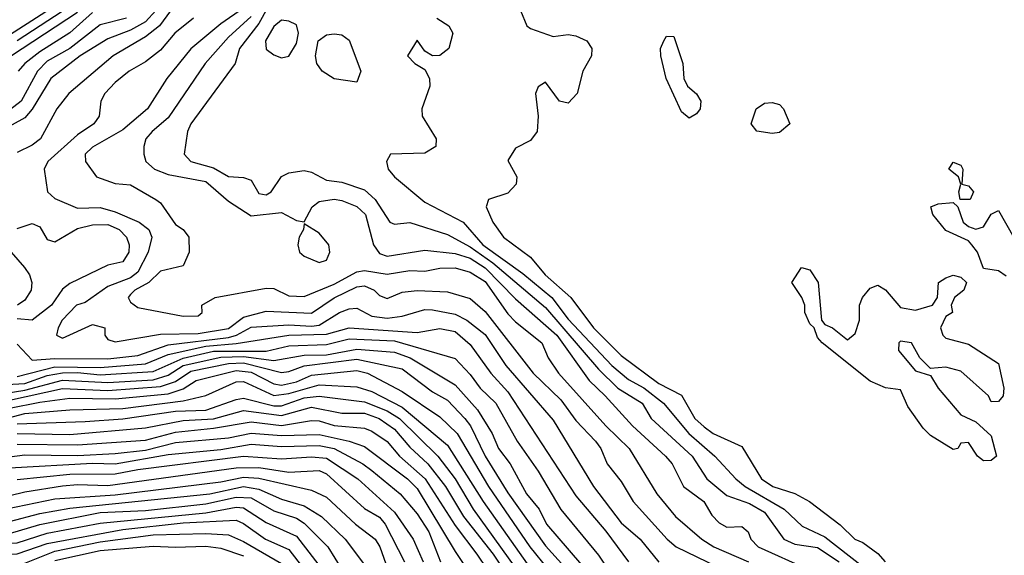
# Model space of a CAD drawing. Header units: metres. Extents: x -51132 to -49532, y -231222 to -229437.
# Tile 315 of 656: x -51004 to -50939, y -229965 to -229929. Entities that reach past the tile are written whole.
import ezdxf

# ---------------------------------------------------------------- set-up
doc = ezdxf.new("R2010")
doc.units = ezdxf.units.M
for name, color, linetype in [('CONTOUR_HALF', 8, 'Continuous'), ('CONTOUR_INDEX', 1, 'Continuous'), ('CONTOUR_INTER', 3, 'Continuous')]:
    doc.layers.add(name, color=color, linetype=linetype)

msp = doc.modelspace()

# ---------------------------------------------------------------- linework, layer by layer
at = {"layer": 'CONTOUR_HALF'}
for points, elevation in [([(-50999.58, -229927.801), (-51004.08, -229930.766)], 15.5), ([(-50994.898, -229928.759), (-50995.58, -229929.506), (-50996.58, -229930.06), (-50998.08, -229930.634), (-50999.901, -229931.759), (-51001.844, -229933.259), (-51003.08, -229935.282), (-51003.58, -229935.853), (-51007.58, -229938.056)], 13.5), ([(-50999.08, -229928.889), (-51000.58, -229930.242), (-51002.58, -229931.479), (-51003.567, -229932.259), (-51004.013, -229932.759)], 14.5), ([(-50992.397, -229929.259), (-50993.624, -229930.259), (-50994.58, -229931.383), (-50995.58, -229932.141), (-50996.662, -229932.759), (-50997.58, -229933.511), (-50998.269, -229934.259), (-50998.539, -229934.759), (-50998.644, -229935.759), (-50999.009, -229936.259), (-51000.08, -229936.996), (-51002.05, -229938.759), (-51002.281, -229939.259), (-51002.064, -229940.759), (-51001.58, -229941.199), (-51000.08, -229941.835), (-50998.58, -229941.805), (-50997.58, -229942.076), (-50995.998, -229942.759), (-50995.364, -229943.259), (-50995.167, -229943.759), (-50995.396, -229944.759), (-50996.08, -229946.088), (-50996.58, -229946.449), (-50998.08, -229947.021), (-50999.58, -229948.089), (-51000.146, -229948.259), (-51001.092, -229949.259), (-51001.367, -229949.759), (-51001.465, -229950.259), (-51001.08, -229950.443), (-50999.08, -229949.546), (-50998.28, -229949.759), (-50998.273, -229950.259), (-50998.08, -229950.526), (-50997.58, -229950.696), (-50994.58, -229950.182), (-50992.08, -229950.131), (-50990.08, -229949.797), (-50989.08, -229949.067), (-50987.58, -229948.658), (-50984.58, -229948.803), (-50983.08, -229947.769), (-50981.58, -229947.046), (-50981.08, -229946.972), (-50980.43, -229947.259), (-50980.08, -229947.63), (-50979.58, -229947.814), (-50978.58, -229947.401), (-50977.58, -229947.281), (-50975.58, -229947.388), (-50974.08, -229947.811), (-50973.08, -229948.674), (-50969.908, -229952.759), (-50968.08, -229954.531), (-50967.08, -229955.907), (-50965.766, -229957.259), (-50965.423, -229957.759), (-50965.008, -229958.759), (-50964.08, -229959.929), (-50963.281, -229961.259), (-50961.033, -229963.759), (-50960.43, -229964.259), (-50956.32, -229966.259)], 12.5), ([(-50988.58, -229929.148), (-50990.08, -229930.508), (-50991.637, -229932.259), (-50994.08, -229935.864), (-50995.141, -229936.759), (-50995.548, -229937.259), (-50995.695, -229937.759), (-50995.68, -229938.259), (-50995.563, -229938.759), (-50994.973, -229939.259), (-50994.08, -229939.606), (-50991.58, -229940.085), (-50990.08, -229941.373), (-50988.58, -229942.34), (-50986.58, -229942.135), (-50985.58, -229942.667), (-50985.08, -229942.75), (-50984.535, -229941.759), (-50984.08, -229941.407), (-50983.08, -229941.24), (-50982.58, -229941.333), (-50981.58, -229941.736), (-50981.016, -229942.259), (-50980.469, -229944.259), (-50980.08, -229944.831), (-50979.58, -229945.023), (-50977.08, -229944.632), (-50975.08, -229944.846), (-50974.08, -229945.151), (-50973.08, -229945.797), (-50971.08, -229947.854), (-50968.345, -229950.259), (-50966.187, -229953.259), (-50965.125, -229954.259), (-50963.336, -229956.259), (-50961.136, -229958.259), (-50960.687, -229958.759), (-50959.946, -229960.259), (-50958.595, -229961.259), (-50958.08, -229962.166), (-50957.58, -229962.667), (-50957.08, -229962.956), (-50956.08, -229962.906), (-50955.666, -229963.259), (-50955.484, -229963.759), (-50954.997, -229964.259), (-50951.668, -229965.759)], 11.5), ([(-50976.279, -229929.259), (-50975.498, -229929.759), (-50975.231, -229930.259), (-50975.482, -229931.259), (-50976.08, -229931.738), (-50976.58, -229931.76), (-50977.08, -229931.452), (-50977.58, -229930.723), (-50978.223, -229931.759), (-50977.744, -229932.259), (-50977.08, -229932.651), (-50976.773, -229933.259), (-50976.75, -229933.759), (-50977.269, -229935.259), (-50977.253, -229935.759), (-50976.338, -229937.259), (-50976.36, -229937.759), (-50977.08, -229938.208), (-50979.363, -229938.259), (-50979.606, -229938.759), (-50979.497, -229939.259), (-50979.092, -229939.759), (-50977.08, -229941.434), (-50974.547, -229942.759), (-50973.247, -229944.259), (-50970.58, -229946.162), (-50968.666, -229947.759), (-50967.58, -229949.194), (-50964.694, -229952.259), (-50963.58, -229953.191), (-50962.58, -229953.737), (-50961.273, -229954.759), (-50959.605, -229956.759), (-50957.872, -229958.259), (-50956.471, -229959.759), (-50955.86, -229960.259), (-50953.289, -229961.759), (-50952.08, -229962.89), (-50950.58, -229963.607), (-50948.08, -229965.566)], 10.5), ([(-50986.58, -229929.391), (-50987.08, -229929.802), (-50987.639, -229930.759), (-50987.58, -229931.311), (-50987.08, -229931.699), (-50986.58, -229931.896), (-50986.08, -229931.77), (-50985.58, -229930.934), (-50985.446, -229930.259), (-50985.58, -229929.704), (-50986.08, -229929.459), (-50986.58, -229929.391)], 10.5), ([(-50985.08, -229942.878), (-50985.108, -229943.259), (-50985.406, -229943.759), (-50985.5, -229944.259), (-50985.374, -229944.759), (-50985.08, -229945.011), (-50984.08, -229945.431), (-50983.58, -229945.274), (-50983.371, -229944.759), (-50983.434, -229944.259), (-50984.08, -229943.495), (-50985.08, -229942.878)], 11.5), ([(-51004.477, -229944.759), (-51003.6, -229945.759), (-51003.263, -229946.259), (-51003.107, -229946.759), (-51003.152, -229947.259), (-51003.58, -229947.941), (-51004.063, -229948.259)], 13.5), ([(-51004.08, -229952.991), (-51001.58, -229952.346), (-50998.58, -229952.391), (-50995.58, -229952.153), (-50994.08, -229951.534), (-50991.58, -229950.986), (-50989.58, -229950.811), (-50986.08, -229950.255), (-50983.58, -229950.177), (-50982.08, -229949.761), (-50977.58, -229950.064), (-50976.08, -229949.813), (-50975.08, -229950.016), (-50974.08, -229950.867), (-50972.699, -229952.759), (-50971.58, -229954.009), (-50967.08, -229960.897), (-50965.08, -229963.219), (-50963.58, -229965.248)], 13.5), ([(-51005.08, -229954.135), (-51003.58, -229953.888), (-51001.08, -229953.22), (-50998.08, -229953.384), (-50995.08, -229953.199), (-50994.08, -229952.903), (-50993.08, -229952.253), (-50990.58, -229951.698), (-50989.08, -229951.657), (-50987.08, -229951.922), (-50985.08, -229951.577), (-50983.58, -229951.544), (-50981.58, -229951.177), (-50979.08, -229951.371), (-50978.051, -229951.759), (-50975.08, -229953.532), (-50973.58, -229955.182), (-50972.612, -229956.759), (-50972.207, -229957.759), (-50971.425, -229958.759), (-50970.345, -229960.759), (-50969.511, -229961.759), (-50969.019, -229962.759), (-50966.018, -229966.259)], 14.5), ([(-51004.58, -229955.087), (-51002.58, -229954.684), (-51000.58, -229954.424), (-50997.58, -229954.47), (-50994.08, -229954.135), (-50993.08, -229953.808), (-50992.219, -229953.259), (-50989.58, -229952.583), (-50988.58, -229952.699), (-50987.08, -229953.477), (-50986.58, -229953.55), (-50985.58, -229953.335), (-50984.58, -229952.894), (-50981.58, -229952.58), (-50980.867, -229952.759), (-50978.58, -229953.985), (-50976.08, -229955.653), (-50974.94, -229956.759), (-50972.871, -229960.259), (-50970.117, -229964.259), (-50968.918, -229965.759)], 15.5), ([(-51004.08, -229956.122), (-50999.58, -229955.966), (-50997.08, -229955.779), (-50993.58, -229955.29), (-50991.58, -229955.212), (-50989.58, -229954.498), (-50989.08, -229954.431), (-50987.08, -229954.937), (-50986.58, -229954.921), (-50985.08, -229954.395), (-50984.08, -229954.295), (-50981.08, -229954.652), (-50979.58, -229955.269), (-50978.758, -229955.759), (-50976.21, -229958.259), (-50975.067, -229959.759), (-50973.871, -229961.759), (-50970.662, -229966.259)], 16.5), ([(-51004.08, -229957.457), (-51000.08, -229957.514), (-50995.58, -229957.195), (-50993.58, -229956.676), (-50991.08, -229956.417), (-50988.58, -229955.992), (-50986.58, -229956.225), (-50984.58, -229955.897), (-50984.08, -229955.926), (-50983.08, -229956.22), (-50981.08, -229956.407), (-50980.58, -229956.602), (-50979.58, -229957.3), (-50978.746, -229958.259), (-50977.053, -229959.759), (-50975.08, -229962.853), (-50973.632, -229964.759), (-50971.58, -229967.798)], 17.5), ([(-51004.58, -229959.023), (-50999.08, -229958.729), (-50997.58, -229958.758), (-50994.08, -229958.157), (-50990.58, -229957.814), (-50988.58, -229957.47), (-50986.58, -229957.623), (-50984.08, -229957.56), (-50983.08, -229957.762), (-50981.184, -229958.759), (-50980.58, -229959.209), (-50978.709, -229960.759), (-50977.58, -229962.077), (-50976.823, -229963.259), (-50976.044, -229965.259)], 18.5), ([(-51006.58, -229961.344), (-51003.58, -229960.621), (-51001.08, -229960.228), (-51000.08, -229960.138), (-50998.08, -229960.198), (-50989.58, -229959.029), (-50988.08, -229959.01), (-50986.08, -229959.322), (-50984.08, -229959.205), (-50983.58, -229959.427), (-50981.08, -229961.715), (-50980.08, -229962.3), (-50979.698, -229962.759), (-50978.424, -229965.259)], 19.5), ([(-51023.58, -229964.913), (-51022.08, -229964.218), (-51021.58, -229964.179), (-51019.08, -229964.467), (-51017.58, -229964.401), (-51007.58, -229962.831), (-51004.58, -229962.591), (-51002.58, -229962.05), (-51000.58, -229961.694), (-50991.321, -229960.759), (-50989.08, -229960.27), (-50988.08, -229960.444), (-50986.58, -229961.116), (-50985.08, -229961.556), (-50983.923, -229962.259), (-50982.357, -229963.759), (-50980.484, -229966.259)], 20.5), ([(-51015.08, -229965.743), (-51010.08, -229964.618), (-51007.08, -229964.181), (-51004.08, -229963.988), (-51002.08, -229963.357), (-50998.58, -229962.697), (-50991.58, -229962.002), (-50989.58, -229961.644), (-50989.08, -229961.687), (-50987.58, -229962.659), (-50985.58, -229963.565), (-50983.509, -229966.259)], 21.5), ([(-51003.58, -229965.34), (-51001.58, -229964.556), (-50998.58, -229963.938), (-50995.08, -229963.472), (-50991.58, -229963.384), (-50990.08, -229963.472), (-50989.08, -229963.903), (-50986.58, -229965.361)], 22.5)]:
    msp.add_lwpolyline(points, dxfattribs=dict(at, elevation=elevation))
at = {"layer": 'CONTOUR_INDEX'}
for points, elevation in [([(-51000.08, -229928.889), (-51005.24, -229932.259)], 15), ([(-50970.751, -229928.759), (-50970.326, -229929.759), (-50970.08, -229929.94), (-50968.58, -229930.471), (-50967.58, -229930.35), (-50967.08, -229930.426), (-50966.358, -229930.759), (-50966.025, -229931.259), (-50966.036, -229931.759), (-50966.611, -229932.759), (-50966.995, -229934.259), (-50967.58, -229934.884), (-50968.16, -229934.759), (-50969.08, -229933.499), (-50969.58, -229933.798), (-50969.757, -229934.259), (-50969.578, -229935.759), (-50969.637, -229936.759), (-50970.08, -229937.36), (-50971.08, -229937.877), (-50971.58, -229938.675), (-50970.981, -229939.759), (-50971.033, -229940.259), (-50971.58, -229940.839), (-50972.858, -229941.259), (-50973.027, -229941.759), (-50972.58, -229942.772), (-50971.861, -229943.759), (-50970.08, -229945.086), (-50969.111, -229946.259), (-50967.403, -229947.759), (-50965.9, -229949.759), (-50964.08, -229951.6), (-50961.58, -229953.446), (-50960.08, -229954.229), (-50959.198, -229955.759), (-50958.58, -229956.31), (-50957.972, -229956.759), (-50956.08, -229957.625), (-50954.778, -229959.759), (-50954.037, -229960.259), (-50952.58, -229960.735), (-50951.61, -229961.259), (-50949.58, -229962.816), (-50948.598, -229963.759), (-50948.08, -229963.968), (-50947.08, -229964.701), (-50946.596, -229965.259)], 10), ([(-50961.25, -229930.759), (-50961.08, -229930.45), (-50960.58, -229930.482), (-50959.998, -229932.259), (-50959.935, -229933.259), (-50959.692, -229933.759), (-50959.08, -229934.272), (-50958.79, -229934.759), (-50958.847, -229935.259), (-50959.08, -229935.597), (-50959.58, -229935.888), (-50960.08, -229935.471), (-50961.098, -229933.259), (-50961.448, -229931.759), (-50961.464, -229931.259), (-50961.25, -229930.759)], 10), ([(-50955.126, -229935.259), (-50954.58, -229934.88), (-50954.08, -229934.845), (-50953.58, -229934.979), (-50953.334, -229935.259), (-50952.896, -229936.259), (-50953.58, -229936.834), (-50954.08, -229936.898), (-50955.08, -229936.748), (-50955.466, -229936.259), (-50955.126, -229935.259)], 10), ([(-50942.365, -229939.259), (-50942.08, -229938.796), (-50941.58, -229938.989), (-50941.458, -229939.259), (-50941.518, -229940.259), (-50941.08, -229940.355), (-50940.744, -229940.759), (-50940.956, -229941.259), (-50941.619, -229941.259), (-50941.704, -229940.759), (-50941.59, -229940.259), (-50941.736, -229939.759), (-50942.365, -229939.259)], 10), ([(-50943.571, -229941.759), (-50943.08, -229941.559), (-50942.08, -229941.476), (-50941.78, -229941.759), (-50941.427, -229942.759), (-50941.08, -229943.048), (-50940.58, -229943.22), (-50940.08, -229943.083), (-50939.58, -229942.227), (-50939.08, -229941.987), (-50938.08, -229943.788)], 10), ([(-50938.58, -229946.334), (-50939.08, -229945.979), (-50940.08, -229945.832), (-50940.472, -229944.759), (-50940.86, -229944.259), (-50941.08, -229944.013), (-50942.58, -229943.32), (-50943.428, -229942.259), (-50943.571, -229941.759)], 10), ([(-50952.141, -229945.759), (-50951.58, -229945.917), (-50951.018, -229946.759), (-50950.802, -229949.259), (-50950.58, -229949.542), (-50950.073, -229949.759), (-50949.08, -229950.548), (-50948.58, -229950.128), (-50948.294, -229949.259), (-50948.287, -229948.259), (-50948.087, -229947.759), (-50947.58, -229947.134), (-50947.08, -229946.928), (-50946.58, -229947.256), (-50945.58, -229948.411), (-50944.58, -229948.593), (-50943.461, -229948.259), (-50943.131, -229947.759), (-50943.049, -229946.759), (-50942.58, -229946.446), (-50942.08, -229946.286), (-50941.58, -229946.4), (-50941.204, -229946.759), (-50941.374, -229947.259), (-50941.999, -229947.759), (-50942.221, -229948.259), (-50942.125, -229948.759), (-50942.58, -229949.012), (-50942.936, -229949.759), (-50942.772, -229950.259), (-50942.58, -229950.443), (-50941.08, -229950.834), (-50939.08, -229952.133), (-50938.731, -229953.759), (-50938.787, -229954.259), (-50939.08, -229954.637), (-50939.58, -229954.653), (-50939.74, -229954.259), (-50941.58, -229952.624), (-50942.58, -229952.371), (-50943.58, -229952.455), (-50944.293, -229951.759), (-50944.837, -229950.759), (-50945.58, -229950.643), (-50945.694, -229950.759), (-50945.702, -229951.259), (-50944.58, -229952.608), (-50943.58, -229952.91), (-50943.071, -229953.759), (-50941.58, -229955.521), (-50940.58, -229955.989), (-50939.58, -229956.916), (-50939.228, -229958.259), (-50939.58, -229958.546), (-50940.08, -229958.559), (-50940.486, -229958.259), (-50941.08, -229957.355), (-50941.58, -229957.399), (-50941.787, -229957.759), (-50942.08, -229957.826), (-50943.58, -229956.888), (-50944.08, -229956.405), (-50945.08, -229954.967), (-50945.58, -229953.859), (-50946.58, -229953.742), (-50947.58, -229953.301), (-50950.754, -229950.759), (-50951.08, -229950.4), (-50951.294, -229949.759), (-50951.58, -229949.509), (-50951.904, -229948.759), (-50951.915, -229948.259), (-50952.119, -229947.759), (-50952.775, -229946.759), (-50952.141, -229945.759)], 10), ([(-51004.58, -229954.55), (-51001.08, -229953.785), (-50998.08, -229953.911), (-50994.58, -229953.655), (-50993.58, -229953.316), (-50992.58, -229952.63), (-50990.08, -229952.123), (-50989.08, -229952.083), (-50986.58, -229952.719), (-50986.08, -229952.658), (-50985.08, -229952.274), (-50981.58, -229951.836), (-50978.58, -229952.482), (-50976.58, -229953.993), (-50975.58, -229954.558), (-50974.427, -229955.759), (-50974.059, -229956.259), (-50973.08, -229958.258), (-50971.58, -229960.679), (-50969.08, -229964.196), (-50966.773, -229966.759)], 15), ([(-51006.08, -229962.003), (-51001.58, -229961.092), (-50997.58, -229960.823), (-50990.58, -229959.954), (-50989.08, -229959.643), (-50988.08, -229959.713), (-50984.58, -229960.512), (-50983.58, -229960.971), (-50981.675, -229962.759), (-50980.369, -229963.759), (-50980.056, -229964.259), (-50979.52, -229965.759)], 20)]:
    msp.add_lwpolyline(points, dxfattribs=dict(at, elevation=elevation))
at = {"layer": 'CONTOUR_INTER'}
for points, elevation in [([(-50992.08, -229926.249), (-50994.654, -229929.759), (-50995.58, -229930.506), (-50997.716, -229931.759), (-51000.655, -229934.259), (-51001.452, -229935.259), (-51002.538, -229937.259), (-51003.08, -229937.679), (-51004.08, -229938.164)], 13), ([(-50986.58, -229926.871), (-50988.08, -229929.624), (-50989.352, -229931.259), (-50989.643, -229932.259), (-50992.584, -229936.259), (-50992.787, -229936.759), (-50993.016, -229938.259), (-50992.569, -229938.759), (-50991.08, -229939.167), (-50990.08, -229939.753), (-50989.08, -229939.811), (-50988.58, -229939.984), (-50988.08, -229940.864), (-50987.58, -229940.95), (-50987.255, -229940.759), (-50986.58, -229939.736), (-50986.08, -229939.512), (-50985.08, -229939.341), (-50984.58, -229939.448), (-50983.58, -229939.991), (-50982.58, -229940.128), (-50981.08, -229940.634), (-50980.366, -229941.259), (-50979.4, -229942.759), (-50979.08, -229942.905), (-50978.08, -229942.78), (-50975.58, -229943.591), (-50974.08, -229944.405), (-50972.58, -229945.467), (-50969.08, -229948.409), (-50965.58, -229952.5), (-50964.306, -229953.759), (-50962.683, -229954.759), (-50962.079, -229955.759), (-50959.383, -229958.259), (-50958.393, -229959.759), (-50957.08, -229960.866), (-50955.58, -229961.389), (-50954.58, -229961.96), (-50953.297, -229963.759), (-50952.58, -229964.078), (-50951.08, -229964.305), (-50949.645, -229965.259)], 11), ([(-51000.08, -229927.468), (-51004.58, -229930.395)], 16), ([(-50989.08, -229928.588), (-50990.58, -229929.644), (-50992.58, -229931.301), (-50994.158, -229933.259), (-50995.446, -229935.259), (-50997.08, -229936.655), (-50999.08, -229937.803), (-50999.575, -229938.259), (-50999.556, -229938.759), (-50998.833, -229939.759), (-50997.58, -229940.212), (-50996.58, -229940.295), (-50994.886, -229941.259), (-50994.58, -229941.49), (-50993.58, -229942.911), (-50993.086, -229943.259), (-50992.7, -229943.759), (-50992.689, -229944.759), (-50993.08, -229945.659), (-50994.58, -229946.003), (-50995.365, -229946.759), (-50996.286, -229947.259), (-50996.58, -229947.556), (-50996.724, -229947.759), (-50996.58, -229948.057), (-50996.08, -229948.418), (-50993.08, -229948.999), (-50992.08, -229948.974), (-50991.817, -229948.759), (-50991.839, -229948.259), (-50990.954, -229947.759), (-50987.58, -229947.142), (-50987.08, -229947.15), (-50986.08, -229947.647), (-50985.08, -229947.693), (-50983.08, -229946.863), (-50981.58, -229946.059), (-50981.08, -229945.973), (-50979.58, -229946.216), (-50978.08, -229945.975), (-50977.08, -229946.006), (-50976.08, -229945.809), (-50975.08, -229945.8), (-50974.08, -229946.079), (-50973.08, -229946.7), (-50971.58, -229948.829), (-50971.08, -229949.365), (-50969.334, -229950.759), (-50968.916, -229951.759), (-50968.231, -229952.759), (-50965.082, -229956.259), (-50963.546, -229957.759), (-50961.722, -229960.759), (-50960.487, -229962.259), (-50958.729, -229963.759), (-50957.937, -229964.259), (-50955.64, -229965.259)], 12), ([(-50996.847, -229929.259), (-50998.58, -229929.692), (-51000.58, -229931.264), (-51002.08, -229932.113), (-51002.74, -229932.759), (-51003.802, -229934.759), (-51004.58, -229935.359)], 14), ([(-50984.146, -229930.759), (-50983.58, -229930.365), (-50983.08, -229930.305), (-50982.58, -229930.369), (-50982.08, -229930.722), (-50981.307, -229932.759), (-50981.58, -229933.488), (-50983.08, -229933.284), (-50983.877, -229932.759), (-50984.224, -229932.259), (-50984.318, -229931.759), (-50984.146, -229930.759)], 11), ([(-51004.08, -229943.178), (-51003.08, -229942.855), (-51002.58, -229943.083), (-51002.08, -229943.905), (-51001.58, -229944.063), (-51000.08, -229943.195), (-50999.08, -229942.939), (-50998.08, -229942.93), (-50997.32, -229943.259), (-50996.827, -229943.759), (-50996.662, -229944.259), (-50996.691, -229944.759), (-50997.08, -229945.387), (-50998.08, -229945.625), (-51000.58, -229946.83), (-51001.08, -229947.203), (-51001.798, -229948.259), (-51003.08, -229949.249), (-51004.08, -229949.166)], 13), ([(-51004.08, -229950.841), (-51003.08, -229951.9), (-51001.58, -229951.791), (-50998.08, -229951.823), (-50996.08, -229951.606), (-50994.08, -229950.884), (-50990.08, -229950.396), (-50989.561, -229950.259), (-50988.58, -229949.712), (-50986.08, -229949.558), (-50984.58, -229949.658), (-50984.08, -229949.582), (-50982.727, -229948.759), (-50982.08, -229948.508), (-50981.58, -229948.46), (-50980.58, -229948.984), (-50979.58, -229949.132), (-50978.58, -229948.986), (-50977.08, -229948.555), (-50976.58, -229948.569), (-50975.08, -229948.867), (-50974.287, -229949.259), (-50973.08, -229950.211), (-50971.714, -229952.259), (-50968.58, -229955.872), (-50965.898, -229960.259), (-50964.08, -229962.673), (-50962.811, -229963.759), (-50961.58, -229965.285)], 13), ([(-51005.58, -229953.57), (-51003.58, -229953.446), (-51002.08, -229952.929), (-51001.08, -229952.749), (-51000.08, -229952.72), (-50998.58, -229952.881), (-50995.08, -229952.653), (-50993.08, -229951.769), (-50991.08, -229951.314), (-50987.58, -229951.318), (-50986.08, -229950.966), (-50983.58, -229950.86), (-50982.08, -229950.502), (-50979.08, -229950.62), (-50975.08, -229951.798), (-50974.08, -229952.854), (-50973.419, -229953.759), (-50972.365, -229954.759), (-50970.969, -229957.259), (-50969.576, -229959.259), (-50968.08, -229961.796), (-50965.58, -229964.807), (-50964.58, -229966.294)], 14), ([(-51005.08, -229955.831), (-51003.58, -229955.432), (-51000.58, -229955.202), (-50997.08, -229955.114), (-50993.08, -229954.592), (-50991.58, -229954.239), (-50989.58, -229953.33), (-50989.08, -229953.32), (-50987.08, -229954.237), (-50986.08, -229954.119), (-50984.08, -229953.539), (-50981.58, -229953.676), (-50980.58, -229953.981), (-50978.58, -229955.015), (-50975.58, -229957.532), (-50973.216, -229961.259), (-50970.042, -229965.759)], 16), ([(-51004.08, -229956.752), (-51000.58, -229956.829), (-50995.58, -229956.384), (-50993.08, -229955.909), (-50991.08, -229955.797), (-50989.08, -229955.244), (-50986.58, -229955.578), (-50984.58, -229955.025), (-50982.58, -229955.413), (-50981.08, -229955.423), (-50980.105, -229955.759), (-50979.08, -229956.463), (-50978.08, -229957.655), (-50976.889, -229958.759), (-50975.708, -229960.259), (-50974.52, -229962.259), (-50972.558, -229964.759), (-50969.08, -229969.945)], 17), ([(-51004.58, -229958.299), (-51003.58, -229958.18), (-51000.08, -229958.216), (-50997.58, -229958.08), (-50995.58, -229957.857), (-50993.58, -229957.361), (-50990.08, -229957.047), (-50988.58, -229956.745), (-50986.58, -229956.894), (-50984.08, -229956.825), (-50982.08, -229957.258), (-50981.08, -229957.629), (-50978.217, -229959.759), (-50977.58, -229960.408), (-50975.08, -229964.569), (-50973.08, -229967.561)], 18), ([(-51004.08, -229959.809), (-51000.58, -229959.45), (-50997.58, -229959.428), (-50996.08, -229959.137), (-50989.08, -229958.263), (-50986.58, -229958.44), (-50984.58, -229958.298), (-50983.58, -229958.39), (-50981.523, -229959.759), (-50979.08, -229961.964), (-50977.855, -229963.759), (-50977.196, -229965.259)], 19), ([(-51015.58, -229964.988), (-51010.58, -229963.956), (-51007.08, -229963.469), (-51004.58, -229963.375), (-51002.58, -229962.774), (-50998.58, -229962.001), (-50995.58, -229961.858), (-50991.58, -229961.411), (-50989.58, -229960.985), (-50988.58, -229961.021), (-50987.08, -229961.87), (-50985.58, -229962.357), (-50985.08, -229962.701), (-50983.511, -229964.259), (-50982.58, -229965.762)], 21), ([(-51007.08, -229964.884), (-51004.08, -229964.729), (-51002.08, -229964.036), (-50997.08, -229963.108), (-50993.08, -229962.674), (-50989.58, -229962.491), (-50989.08, -229962.711), (-50987.62, -229963.759), (-50986.08, -229964.445), (-50984.08, -229967.038)], 22), ([(-51001.58, -229965.167), (-50998.58, -229964.502), (-50995.08, -229964.213), (-50993.58, -229964.296), (-50991.58, -229964.215), (-50990.58, -229964.356), (-50989.08, -229964.856)], 23)]:
    msp.add_lwpolyline(points, dxfattribs=dict(at, elevation=elevation))

doc.saveas('drawing.dxf')
